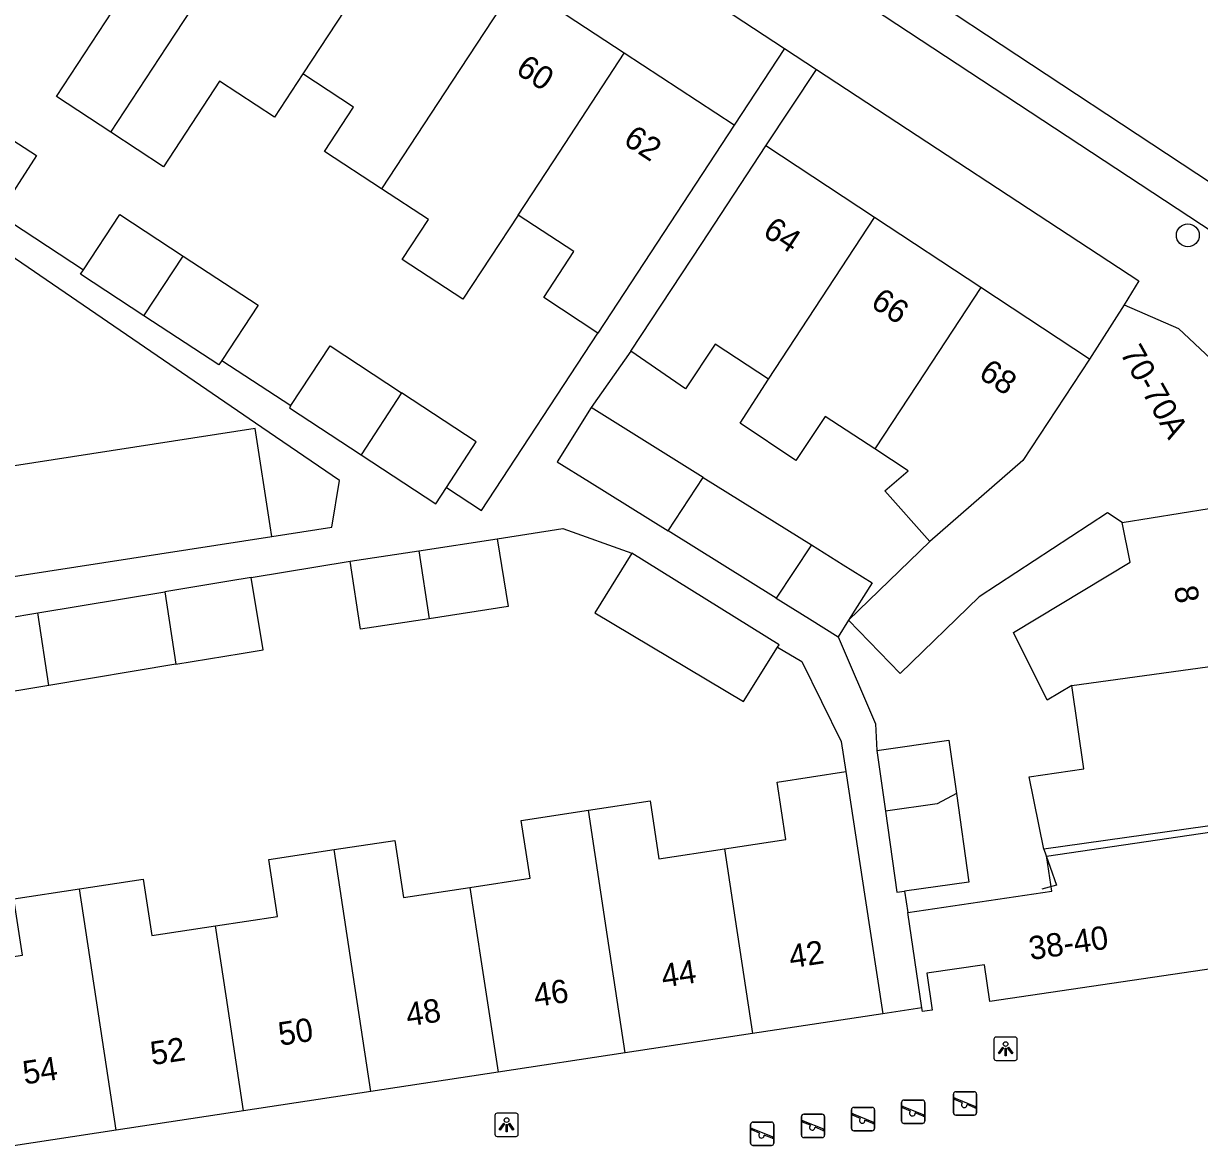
# Model space of a CAD drawing. Extents: x 159280 to 160375, y 384531 to 385872.
# Drawn here: x 159824.7 to 159875.1, y 384922.9 to 384971.1 of the extents above; entities that cross this region are included whole.
import ezdxf

# ---------------------------------------------------------------- set-up
doc = ezdxf.new("R2010")
doc.units = 0
for name, color, linetype in [('IMGEO_Boom', 7, 'Continuous'), ('IMGEO_Lichtpunt', 7, 'Continuous'), ('IMGEO_Muur', 7, 'Continuous'), ('IMGEO_Pand', 7, 'Continuous'), ('IMGEO_Pand_nummerreeks', 7, 'Continuous'), ('IMGEO_Rijbaan_lokaal_open', 7, 'Continuous'), ('IMGEO_Speelvoorziening', 7, 'Continuous'), ('IMGEO_Voetpad_open', 7, 'Continuous')]:
    doc.layers.add(name, color=color, linetype=linetype)

msp = doc.modelspace()

# ---------------------------------------------------------------- linework, layer by layer
at = {"layer": 'IMGEO_Boom'}
msp.add_circle((159874.556, 384962.007), 0.489, dxfattribs=at)
at = {"layer": 'IMGEO_Lichtpunt'}
for p, q in [((159866.26, 384927.581), (159866.26, 384926.774)), ((159866.26, 384927.581), (159866.26, 384926.774)), ((159867.162, 384927.676), (159866.354, 384927.676)), ((159867.162, 384927.676), (159866.354, 384927.676)), ((159867.256, 384926.774), (159867.256, 384927.581)), ((159867.256, 384926.774), (159867.256, 384927.581)), ((159866.354, 384926.68), (159867.162, 384926.68)), ((159866.354, 384926.68), (159867.162, 384926.68)), ((159845.805, 384924.418), (159844.997, 384924.418)), ((159845.805, 384924.418), (159844.997, 384924.418)), ((159844.903, 384924.323), (159844.903, 384923.516)), ((159844.903, 384924.323), (159844.903, 384923.516)), ((159845.899, 384923.516), (159845.899, 384924.323)), ((159845.899, 384923.516), (159845.899, 384924.323)), ((159844.997, 384923.422), (159845.805, 384923.422)), ((159844.997, 384923.422), (159845.805, 384923.422))]:
    msp.add_line(p, q, dxfattribs=at)
for points in [[(159866.634, 384927.245), (159866.673, 384927.217), (159866.485, 384926.955), (159866.447, 384926.982), (159866.634, 384927.245)], [(159866.736, 384927.197), (159866.783, 384927.197), (159866.783, 384926.875), (159866.736, 384926.875), (159866.736, 384927.197)], [(159866.846, 384927.217), (159866.884, 384927.244), (159867.071, 384926.982), (159867.032, 384926.954), (159866.846, 384927.217)], [(159845.277, 384923.987), (159845.316, 384923.959), (159845.128, 384923.697), (159845.09, 384923.724), (159845.277, 384923.987)], [(159845.379, 384923.939), (159845.426, 384923.939), (159845.426, 384923.617), (159845.379, 384923.617), (159845.379, 384923.939)], [(159845.489, 384923.959), (159845.527, 384923.986), (159845.714, 384923.724), (159845.675, 384923.696), (159845.489, 384923.959)]]:
    msp.add_lwpolyline(points, dxfattribs=at)
for centre in [(159866.759, 384927.379), (159845.402, 384924.121)]:
    msp.add_circle(centre, 0.0994, dxfattribs=at)
for centre, start, end in [((159866.354, 384927.581), 90, 180), ((159866.354, 384927.581), 90, 180), ((159867.162, 384927.581), 0, 90), ((159867.162, 384927.581), 0, 90), ((159866.354, 384926.774), 180, 270), ((159866.354, 384926.774), 180, 270), ((159867.162, 384926.774), 270, 0), ((159867.162, 384926.774), 270, 360), ((159844.997, 384924.323), 90, 180), ((159844.997, 384924.323), 90, 180), ((159845.805, 384924.323), 0, 90), ((159845.805, 384924.323), 0, 90), ((159844.997, 384923.516), 180, 270), ((159844.997, 384923.516), 180, 270), ((159845.805, 384923.516), 270, 0), ((159845.805, 384923.516), 270, 360)]:
    msp.add_arc(centre, 0.0946, start, end, dxfattribs=at)
at = {"layer": 'IMGEO_Muur'}
msp.add_lwpolyline([(159868.394, 384935.72), (159868.941, 384934.186), (159868.302, 384934.006)], dxfattribs=at)
at = {"layer": 'IMGEO_Pand'}
for points in [[(159828.468, 384966.418), (159830.867, 384970.082), (159833.854, 384974.643), (159836.623, 384978.871)], [(159841.228, 384975.85), (159838.492, 384971.671), (159836.687, 384968.913)], [(159828.468, 384966.418), (159826.137, 384967.947), (159828.54, 384971.609), (159829.755, 384973.46), (159827.476, 384974.955)], [(159845.833, 384972.83), (159843.068, 384968.607), (159840.052, 384964.002)], [(159850.439, 384969.808), (159845.833, 384972.83)], [(159845.896, 384962.872), (159847.663, 384965.57), (159850.439, 384969.808)], [(159855.146, 384966.72), (159850.439, 384969.808)], [(159836.687, 384968.913), (159835.471, 384967.063), (159833.121, 384968.604), (159830.718, 384964.942), (159828.468, 384966.418)], [(159840.052, 384964.002), (159837.615, 384965.601), (159838.855, 384967.491), (159836.687, 384968.913)], [(159822.435, 384967.259), (159825.278, 384965.421), (159823.654, 384962.907)], [(159855.146, 384966.72), (159852.404, 384962.54), (159849.309, 384957.823)], [(159850.724, 384957.041), (159853.755, 384961.653), (159856.5, 384965.831)], [(159861.152, 384962.764), (159856.5, 384965.831)], [(159845.896, 384962.872), (159843.534, 384959.266), (159840.93, 384960.971), (159842.056, 384962.687), (159840.052, 384964.002)], [(159827.291, 384960.528), (159828.843, 384962.894), (159831.559, 384961.112)], [(159849.309, 384957.823), (159846.99, 384959.344), (159848.279, 384961.309), (159845.896, 384962.872)], [(159856.614, 384955.842), (159861.152, 384962.764)], [(159865.703, 384959.765), (159861.152, 384962.764)], [(159829.882, 384958.56), (159831.559, 384961.112)], [(159831.559, 384961.112), (159834.766, 384959.009), (159833.219, 384956.651)], [(159829.882, 384958.56), (159827.168, 384960.34), (159827.291, 384960.528)], [(159865.703, 384959.765), (159862.969, 384955.615), (159861.156, 384952.863)], [(159870.353, 384956.7), (159865.703, 384959.765)], [(159871.833, 384959.026), (159870.353, 384956.7)], [(159871.833, 384959.026), (159874.164, 384958.016), (159875.54, 384956.714), (159876.007, 384956.458), (159876.699, 384955.131), (159876.664, 384954.712), (159877.409, 384952.989), (159877.155, 384951.135), (159877.279, 384950.594), (159876.708, 384950.505)], [(159833.219, 384956.651), (159833.091, 384956.455), (159829.882, 384958.56)], [(159836.174, 384954.718), (159837.847, 384957.267), (159840.909, 384955.258)], [(159856.614, 384955.842), (159854.334, 384957.338), (159853.064, 384955.426), (159850.724, 384957.041)], [(159870.353, 384956.7), (159867.501, 384952.369), (159863.518, 384948.891)], [(159861.156, 384952.863), (159859.041, 384954.25), (159857.787, 384952.363), (159855.393, 384953.965), (159856.614, 384955.842)], [(159840.909, 384955.258), (159839.175, 384952.61)], [(159842.824, 384951.209), (159844.105, 384953.162), (159840.909, 384955.258)], [(159836.174, 384954.718), (159836.11, 384954.62), (159839.175, 384952.61)], [(159849.014, 384954.63), (159847.566, 384952.307), (159848.943, 384951.448), (159852.311, 384949.348)], [(159853.819, 384951.636), (159850.391, 384953.772), (159849.014, 384954.63)], [(159835.356, 384949.116), (159835.286, 384949.572), (159834.641, 384953.736), (159814.666, 384950.643), (159815.31, 384946.478)], [(159839.175, 384952.61), (159842.368, 384950.515), (159842.824, 384951.209)], [(159863.518, 384948.891), (159861.585, 384951.065), (159862.582, 384951.928), (159861.156, 384952.863)], [(159852.311, 384949.348), (159853.819, 384951.636)], [(159853.819, 384951.636), (159858.446, 384948.752)], [(159871.74, 384949.709), (159871.12, 384950.126), (159865.625, 384946.524), (159862.243, 384943.249), (159860.04, 384945.523)], [(159871.74, 384949.709), (159876.708, 384950.505)], [(159869.593, 384942.732), (159868.542, 384942.104), (159867.103, 384945.003), (159872.084, 384948.005), (159871.74, 384949.709)], [(159818.564, 384946.515), (159835.356, 384949.116)], [(159856.939, 384946.464), (159852.311, 384949.348)], [(159841.645, 384948.5), (159844.997, 384949.016)], [(159844.997, 384949.016), (159845.468, 384946.111), (159842.087, 384945.591)], [(159858.446, 384948.752), (159856.939, 384946.464)], [(159858.446, 384948.752), (159859.81, 384947.902), (159861.043, 384947.133), (159860.04, 384945.523)], [(159860.04, 384945.523), (159863.518, 384948.891)], [(159838.701, 384948.047), (159841.645, 384948.5)], [(159841.645, 384948.5), (159842.087, 384945.591)], [(159850.761, 384948.392), (159849.172, 384945.841), (159855.547, 384942.039), (159857.002, 384944.374)], [(159857.002, 384944.374), (159857.06, 384944.466), (159850.761, 384948.392)], [(159842.087, 384945.591), (159839.148, 384945.139), (159838.701, 384948.047)], [(159834.47, 384947.361), (159833.521, 384947.203), (159830.769, 384946.745)], [(159831.241, 384943.639), (159834.036, 384944.105), (159834.986, 384944.263), (159834.47, 384947.361)], [(159825.334, 384945.84), (159830.769, 384946.745)], [(159830.769, 384946.745), (159831.241, 384943.639)], [(159856.939, 384946.464), (159858.362, 384945.578), (159859.596, 384944.81)], [(159819.9, 384944.935), (159825.334, 384945.84)], [(159825.805, 384942.734), (159825.334, 384945.84)], [(159860.04, 384945.523), (159859.596, 384944.81)], [(159831.241, 384943.639), (159825.805, 384942.734)], [(159869.593, 384942.732), (159877.775, 384943.859)], [(159825.805, 384942.734), (159820.371, 384941.83)], [(159878.846, 384937.186), (159868.394, 384935.72), (159867.767, 384938.826), (159870.1, 384939.157), (159869.593, 384942.732)], [(159861.244, 384939.952), (159864.328, 384940.389), (159864.651, 384938.11)], [(159861.244, 384939.952), (159861.613, 384937.35)], [(159854.727, 384935.74), (159857.351, 384936.138), (159856.978, 384938.594), (159859.923, 384939.041)], [(159859.923, 384939.041), (159860.747, 384933.612), (159861.497, 384928.668)], [(159864.651, 384938.11), (159863.83, 384937.665), (159861.613, 384937.35)], [(159864.651, 384938.11), (159865.189, 384934.315), (159862.432, 384933.924)], [(159848.906, 384937.385), (159851.54, 384937.785), (159851.915, 384935.313), (159854.727, 384935.74)], [(159843.834, 384934.086), (159846.404, 384934.476), (159846.028, 384936.949), (159848.906, 384937.385)], [(159850.483, 384926.996), (159849.727, 384931.976), (159848.906, 384937.385)], [(159861.613, 384937.35), (159862.106, 384933.878), (159862.432, 384933.924)], [(159862.568, 384933.007), (159868.737, 384933.919), (159868.526, 384935.345), (159868.515, 384935.423), (159878.885, 384936.944)], [(159838.017, 384935.701), (159840.623, 384936.097), (159840.994, 384933.655), (159843.834, 384934.086)], [(159832.942, 384932.433), (159835.594, 384932.836), (159835.224, 384935.277), (159838.017, 384935.701)], [(159839.59, 384925.343), (159838.834, 384930.322), (159838.017, 384935.701)], [(159854.727, 384935.74), (159855.187, 384932.708), (159855.929, 384927.823)], [(159822.048, 384930.78), (159824.682, 384931.179), (159824.315, 384933.597), (159827.128, 384934.024)], [(159827.128, 384934.024), (159829.85, 384934.437), (159830.217, 384932.019), (159832.942, 384932.433)], [(159828.697, 384923.69), (159827.941, 384928.668), (159827.128, 384934.024)], [(159843.834, 384934.086), (159844.303, 384931.002), (159845.037, 384926.17)], [(159863.172, 384928.922), (159862.568, 384933.007)], [(159834.144, 384924.516), (159833.395, 384929.448), (159832.942, 384932.433)], [(159879.76, 384931.218), (159877.354, 384930.862), (159875.655, 384930.611), (159866.089, 384929.196), (159865.855, 384930.774), (159863.387, 384930.409), (159863.621, 384928.831), (159863.406, 384928.799), (159863.195, 384928.768), (159863.172, 384928.922)], [(159861.497, 384928.668), (159855.929, 384927.823)], [(159855.929, 384927.823), (159850.483, 384926.996)], [(159850.483, 384926.996), (159845.037, 384926.17)], [(159845.037, 384926.17), (159839.59, 384925.343)], [(159839.59, 384925.343), (159834.144, 384924.516)], [(159834.144, 384924.516), (159828.697, 384923.69)], [(159828.697, 384923.69), (159823.251, 384922.863)]]:
    msp.add_lwpolyline(points, dxfattribs=at)
at = {"layer": 'IMGEO_Rijbaan_lokaal_open'}
msp.add_lwpolyline([(159836.97, 384989.714), (159878.161, 384962.52), (159883.239, 384959.155)], dxfattribs=at)
at = {"layer": 'IMGEO_Speelvoorziening'}
for p, q in [((159862.407, 384924.98), (159863.197, 384924.98)), ((159863.197, 384924.98), (159862.407, 384924.98)), ((159864.526, 384924.436), (159864.526, 384925.236)), ((159864.526, 384925.236), (159864.526, 384924.436)), ((159864.909, 384924.864), (159864.57, 384925.001)), ((159864.595, 384925.061), (159865.471, 384924.708)), ((159864.626, 384925.336), (159865.416, 384925.336)), ((159865.416, 384925.336), (159864.626, 384925.336)), ((159865.516, 384925.236), (159865.516, 384924.436)), ((159865.516, 384924.436), (159865.516, 384925.236)), ((159860.158, 384923.767), (159860.158, 384924.567)), ((159860.158, 384924.567), (159860.158, 384923.767)), ((159860.258, 384924.667), (159861.048, 384924.667)), ((159861.048, 384924.667), (159860.258, 384924.667)), ((159861.148, 384924.567), (159861.148, 384923.767)), ((159861.148, 384923.767), (159861.148, 384924.567)), ((159862.307, 384924.08), (159862.307, 384924.88)), ((159862.307, 384924.88), (159862.307, 384924.08)), ((159862.69, 384924.508), (159862.351, 384924.645)), ((159862.376, 384924.705), (159863.252, 384924.352)), ((159863.228, 384924.292), (159862.888, 384924.429)), ((159863.297, 384924.88), (159863.297, 384924.08)), ((159863.297, 384924.08), (159863.297, 384924.88)), ((159865.447, 384924.648), (159865.107, 384924.785)), ((159855.847, 384923.134), (159855.847, 384923.934)), ((159855.847, 384923.934), (159855.847, 384923.134)), ((159855.947, 384924.034), (159856.737, 384924.034)), ((159856.737, 384924.034), (159855.947, 384924.034)), ((159856.837, 384923.934), (159856.837, 384923.134)), ((159856.837, 384923.134), (159856.837, 384923.934)), ((159858.021, 384923.471), (159858.021, 384924.271)), ((159858.021, 384924.271), (159858.021, 384923.471)), ((159858.404, 384923.899), (159858.065, 384924.036)), ((159858.09, 384924.096), (159858.966, 384923.743)), ((159858.121, 384924.371), (159858.911, 384924.371)), ((159858.911, 384924.371), (159858.121, 384924.371)), ((159859.011, 384924.271), (159859.011, 384923.471)), ((159859.011, 384923.471), (159859.011, 384924.271)), ((159860.541, 384924.195), (159860.202, 384924.332)), ((159860.227, 384924.392), (159861.103, 384924.039)), ((159861.079, 384923.979), (159860.739, 384924.116)), ((159863.197, 384923.98), (159862.407, 384923.98)), ((159862.407, 384923.98), (159863.197, 384923.98)), ((159865.416, 384924.336), (159864.626, 384924.336)), ((159864.626, 384924.336), (159865.416, 384924.336)), ((159856.23, 384923.562), (159855.891, 384923.699)), ((159855.916, 384923.759), (159856.792, 384923.406)), ((159856.768, 384923.346), (159856.428, 384923.483)), ((159858.942, 384923.683), (159858.602, 384923.82)), ((159861.048, 384923.667), (159860.258, 384923.667)), ((159860.258, 384923.667), (159861.048, 384923.667)), ((159856.737, 384923.034), (159855.947, 384923.034)), ((159855.947, 384923.034), (159856.737, 384923.034)), ((159858.911, 384923.371), (159858.121, 384923.371)), ((159858.121, 384923.371), (159858.911, 384923.371))]:
    msp.add_line(p, q, dxfattribs=at)
for centre, radius, start, end in [((159862.407, 384924.88), 0.1, 90, 180), ((159862.407, 384924.88), 0.1, 90, 180), ((159863.197, 384924.88), 0.1, 0, 90), ((159863.197, 384924.88), 0.1, 360, 90), ((159864.626, 384925.236), 0.1, 90, 180), ((159864.626, 384925.236), 0.1, 90, 180), ((159864.583, 384925.031), 0.0327, 68.078, 248.078), ((159865.416, 384925.236), 0.1, 0, 90), ((159865.416, 384925.236), 0.1, 360, 90), ((159860.258, 384924.567), 0.1, 90, 180), ((159860.258, 384924.567), 0.1, 90, 180), ((159861.048, 384924.567), 0.1, 0, 90), ((159861.048, 384924.567), 0.1, 360, 90), ((159862.364, 384924.675), 0.0327, 68.078, 248.078), ((159862.769, 384924.418), 0.12, 130.9928, 5.1632), ((159864.626, 384924.436), 0.1, 180, 270), ((159864.626, 384924.436), 0.1, 180, 270), ((159864.988, 384924.774), 0.12, 130.9928, 5.1632), ((159865.416, 384924.436), 0.1, 270, 0), ((159865.416, 384924.436), 0.1, 270, 0), ((159865.459, 384924.678), 0.0327, 248.078, 68.078), ((159855.947, 384923.934), 0.1, 90, 180), ((159855.947, 384923.934), 0.1, 90, 180), ((159856.737, 384923.934), 0.1, 0, 90), ((159856.737, 384923.934), 0.1, 360, 90), ((159858.121, 384924.271), 0.1, 90, 180), ((159858.121, 384924.271), 0.1, 90, 180), ((159858.078, 384924.066), 0.0327, 68.078, 248.078), ((159858.911, 384924.271), 0.1, 0, 90), ((159858.911, 384924.271), 0.1, 360, 90), ((159860.215, 384924.362), 0.0327, 68.078, 248.078), ((159860.62, 384924.105), 0.12, 130.9928, 5.1632), ((159861.091, 384924.009), 0.0327, 248.078, 68.078), ((159862.407, 384924.08), 0.1, 180, 270), ((159862.407, 384924.08), 0.1, 180, 270), ((159863.197, 384924.08), 0.1, 270, 0), ((159863.197, 384924.08), 0.1, 270, 0), ((159863.24, 384924.322), 0.0327, 248.078, 68.078), ((159855.904, 384923.729), 0.0327, 68.078, 248.078), ((159856.309, 384923.472), 0.12, 130.9928, 5.1632), ((159856.78, 384923.376), 0.0327, 248.078, 68.078), ((159858.121, 384923.471), 0.1, 180, 270), ((159858.121, 384923.471), 0.1, 180, 270), ((159858.483, 384923.809), 0.12, 130.9928, 5.1632), ((159858.911, 384923.471), 0.1, 270, 0), ((159858.911, 384923.471), 0.1, 270, 0), ((159858.954, 384923.713), 0.0327, 248.078, 68.078), ((159860.258, 384923.767), 0.1, 180, 270), ((159860.258, 384923.767), 0.1, 180, 270), ((159861.048, 384923.767), 0.1, 270, 0), ((159861.048, 384923.767), 0.1, 270, 0), ((159855.947, 384923.134), 0.1, 180, 270), ((159855.947, 384923.134), 0.1, 180, 270), ((159856.737, 384923.134), 0.1, 270, 0), ((159856.737, 384923.134), 0.1, 270, 0)]:
    msp.add_arc(centre, radius, start, end, dxfattribs=at)
at = {"layer": 'IMGEO_Voetpad_open'}
for points in [[(159806.445, 385003.369), (159811.579, 385000), (159857.297, 384969.998)], [(159881.322, 384958.367), (159877.228, 384961.089), (159835.989, 384988.228)], [(159857.297, 384969.998), (159855.146, 384966.72)], [(159857.297, 384969.998), (159858.658, 384969.105)], [(159856.5, 384965.831), (159858.658, 384969.105)], [(159858.658, 384969.105), (159872.455, 384960.051), (159871.833, 384959.026)], [(159835.356, 384949.116), (159837.929, 384949.515), (159838.252, 384951.503), (159834.926, 384953.78), (159817.264, 384965.872), (159815.751, 384963.518)], [(159823.654, 384962.907), (159827.291, 384960.528)], [(159842.824, 384951.209), (159844.322, 384950.223), (159849.309, 384957.823)], [(159833.219, 384956.651), (159836.174, 384954.718)], [(159850.724, 384957.041), (159849.014, 384954.63)], [(159844.997, 384949.016), (159847.815, 384949.45), (159850.761, 384948.392)], [(159834.47, 384947.361), (159838.701, 384948.047)], [(159859.596, 384944.81), (159861.185, 384941.084), (159861.244, 384939.952)], [(159857.002, 384944.374), (159858.039, 384943.755), (159859.726, 384940.338), (159859.923, 384939.041)], [(159862.432, 384933.924), (159862.568, 384933.007)], [(159863.172, 384928.922), (159861.497, 384928.668)]]:
    msp.add_lwpolyline(points, dxfattribs=at)

# ---------------------------------------------------------------- texts
at = {"layer": 'IMGEO_Pand_nummerreeks'}
for s, rotation, p in [('60', 326.7341, (159845.741, 384968.967)), ('62', 326.7345, (159850.347, 384965.946)), ('64', 326.6097, (159856.314, 384962.025)), ('66', 326.6097, (159860.932, 384958.981)), ('70-70A', 299.3123, (159871.637, 384956.966)), ('68', 326.6097, (159865.551, 384955.937)), ('8', 279.1041, (159873.961, 384946.931)), ('38-40', 8.411, (159867.825, 384930.969)), ('42', 8.6305, (159857.566, 384930.62)), ('44', 8.6305, (159852.102, 384929.792)), ('46', 8.6305, (159846.636, 384928.962)), ('48', 8.6305, (159841.173, 384928.132)), ('50', 8.6305, (159835.707, 384927.303)), ('52', 8.6305, (159830.234, 384926.472)), ('54', 8.6305, (159824.771, 384925.643))]:
    msp.add_text(s, height=1, rotation=rotation, dxfattribs=at).set_placement(p)

doc.saveas('drawing.dxf')
